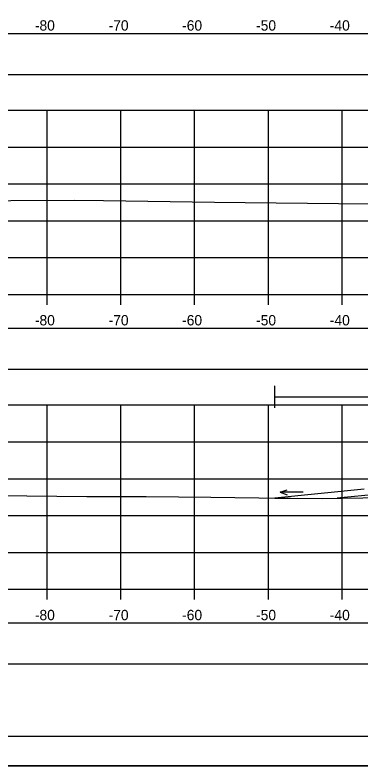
# Model space of a CAD drawing. Extents: x 1369627 to 1374022, y 380035 to 398173.
# Drawn here: x 1372014.2 to 1372061.1, y 388145.6 to 388247.5 of the extents above; entities that cross this region are included whole.
import ezdxf

# ---------------------------------------------------------------- set-up
doc = ezdxf.new("R2010")
doc.units = 0
for name, color, linetype in [('Default', 7, 'Continuous'), ('R_Axis', 7, 'Continuous'), ('R_Axis Annot', 7, 'Continuous'), ('R_Border', 7, 'Continuous'), ('R_Drive', 7, 'Continuous'), ('R_Exist Surface', 7, 'Continuous'), ('R_Grid', 7, 'Continuous'), ('R_MOT', 7, 'Continuous'), ('R_No Plot', 7, 'Continuous'), ('R_Water Annot', 7, 'Continuous'), ('T_Vehicle Path Lt Minor', 7, 'Continuous')]:
    doc.layers.add(name, color=color, linetype=linetype)

msp = doc.modelspace()

# ---------------------------------------------------------------- linework, layer by layer
at = {"layer": 'Default'}
for points in [[(1371948.53, 388239.44), (1372248.53, 388239.44), (1372248.53, 388244.96), (1371948.53, 388244.96)], [(1371948.53, 388199.46), (1372248.53, 388199.46), (1372248.53, 388204.98), (1371948.53, 388204.98)], [(1371948.53, 388159.49), (1372248.53, 388159.49), (1372248.53, 388165.01), (1371948.53, 388165.01)]]:
    msp.add_lwpolyline(points, close=True, dxfattribs=at)
at = {"layer": 'R_Axis'}
for p, q in [((1371948.53, 388209.6), (1372248.53, 388209.6)), ((1372018.53, 388208.2), (1372018.53, 388209.6)), ((1372028.53, 388208.2), (1372028.53, 388209.6)), ((1372038.53, 388208.2), (1372038.53, 388209.6)), ((1372048.53, 388208.2), (1372048.53, 388209.6)), ((1372058.53, 388208.2), (1372058.53, 388209.6)), ((1371948.53, 388169.6), (1372248.53, 388169.6)), ((1372018.53, 388168.2), (1372018.53, 388169.6)), ((1372028.53, 388168.2), (1372028.53, 388169.6)), ((1372038.53, 388168.2), (1372038.53, 388169.6)), ((1372048.53, 388168.2), (1372048.53, 388169.6)), ((1372058.53, 388168.2), (1372058.53, 388169.6))]:
    msp.add_line(p, q, dxfattribs=at)
at = {"layer": 'R_Border'}
msp.add_line((1372256.71, 388149.6), (1371940.53, 388149.6), dxfattribs=at)
at = {"layer": 'R_Drive'}
msp.add_line((1372061.53, 388183.18), (1372049.43, 388181.97), dxfattribs=at)
at = {"layer": 'R_Exist Surface'}
for points in [[(1372004.91, 388222.32), (1372022.24, 388222.38), (1372026.16, 388222.34), (1372041.24, 388222.14), (1372045.38, 388222.08), (1372058.04, 388221.95), (1372072.08, 388221.87)], [(1372007.54, 388182.3), (1372015.77, 388182.27), (1372023.91, 388182.19), (1372031.96, 388182.17), (1372040.71, 388182.09), (1372047.22, 388181.99), (1372055.88, 388181.92), (1372064.04, 388182.03)]]:
    msp.add_lwpolyline(points, dxfattribs=at)
at = {"layer": 'R_Grid'}
for p, q in [((1371948.53, 388234.6), (1372248.53, 388234.6)), ((1372018.53, 388209.6), (1372018.53, 388234.6)), ((1372028.53, 388209.6), (1372028.53, 388234.6)), ((1372038.53, 388209.6), (1372038.53, 388234.6)), ((1372048.53, 388209.6), (1372048.53, 388234.6)), ((1372058.53, 388209.6), (1372058.53, 388234.6)), ((1371948.53, 388229.6), (1372248.53, 388229.6)), ((1371948.53, 388224.6), (1372248.53, 388224.6)), ((1371948.53, 388219.6), (1372248.53, 388219.6)), ((1371948.53, 388214.6), (1372248.53, 388214.6)), ((1371948.53, 388209.6), (1372248.53, 388209.6)), ((1371948.53, 388194.6), (1372248.53, 388194.6)), ((1372018.53, 388169.6), (1372018.53, 388194.6)), ((1372028.53, 388169.6), (1372028.53, 388194.6)), ((1372038.53, 388169.6), (1372038.53, 388194.6)), ((1372048.53, 388169.6), (1372048.53, 388194.6)), ((1372058.53, 388169.6), (1372058.53, 388194.6)), ((1371948.53, 388189.6), (1372248.53, 388189.6)), ((1371948.53, 388184.6), (1372248.53, 388184.6)), ((1371948.53, 388179.6), (1372248.53, 388179.6)), ((1371948.53, 388174.6), (1372248.53, 388174.6)), ((1371948.53, 388169.6), (1372248.53, 388169.6))]:
    msp.add_line(p, q, dxfattribs=at)
at = {"layer": 'R_MOT'}
for p, q in [((1372049.43, 388194.2), (1372049.43, 388197.2)), ((1372049.43, 388195.7), (1372128.11, 388195.7))]:
    msp.add_line(p, q, dxfattribs=at)
at = {"layer": 'R_No Plot'}
for p, q in [((1372063.55, 388182.51), (1372057.88, 388181.95)), ((1371928.13, 388145.62), (1372261.46, 388145.62))]:
    msp.add_line(p, q, dxfattribs=at)
for points in [[(1371928.12, 388358.96), (1372261.46, 388358.96), (1372261.46, 388145.62), (1371928.12, 388145.62)], [(1372174.45, 388355.06), (1372194.07, 388355.06), (1372194.07, 388345.18), (1372210.18, 388345.18), (1372233.38, 388345.18), (1372233.38, 388312.51), (1372256.59, 388312.51), (1372256.71, 388149.6), (1371940.53, 388149.6), (1371940.53, 388355.06)]]:
    msp.add_lwpolyline(points, close=True, dxfattribs=at)
at = {"layer": 'R_Water Annot'}
for p, q in [((1372050.13, 388182.76), (1372051.09, 388183.11)), ((1372053.27, 388182.76), (1372050.13, 388182.76)), ((1372050.13, 388182.76), (1372051.09, 388182.41))]:
    msp.add_line(p, q, dxfattribs=at)
at = {"layer": 'T_Vehicle Path Lt Minor'}
msp.add_line((1372061.53, 388183.18), (1372049.43, 388181.97), dxfattribs=at)
msp.add_lwpolyline([(1372049.43, 388181.97), (1372055.88, 388181.92), (1372064.04, 388182.03), (1372068.97, 388182.01)], dxfattribs=at)

# ---------------------------------------------------------------- texts
at = {"layer": 'R_Axis Annot'}
for s, p in [('-80', (1372016.87, 388245.4)), ('-70', (1372026.87, 388245.4)), ('-60', (1372036.84, 388245.4)), ('-50', (1372046.87, 388245.4)), ('-40', (1372056.87, 388245.4)), ('-80', (1372016.87, 388205.4)), ('-70', (1372026.87, 388205.4)), ('-60', (1372036.84, 388205.4)), ('-50', (1372046.87, 388205.4)), ('-40', (1372056.87, 388205.4)), ('-80', (1372016.87, 388165.4)), ('-70', (1372026.87, 388165.4)), ('-60', (1372036.84, 388165.4)), ('-50', (1372046.87, 388165.4)), ('-40', (1372056.87, 388165.4))]:
    msp.add_text(s, height=1.4, dxfattribs=at).set_placement(p)

doc.saveas('drawing.dxf')
